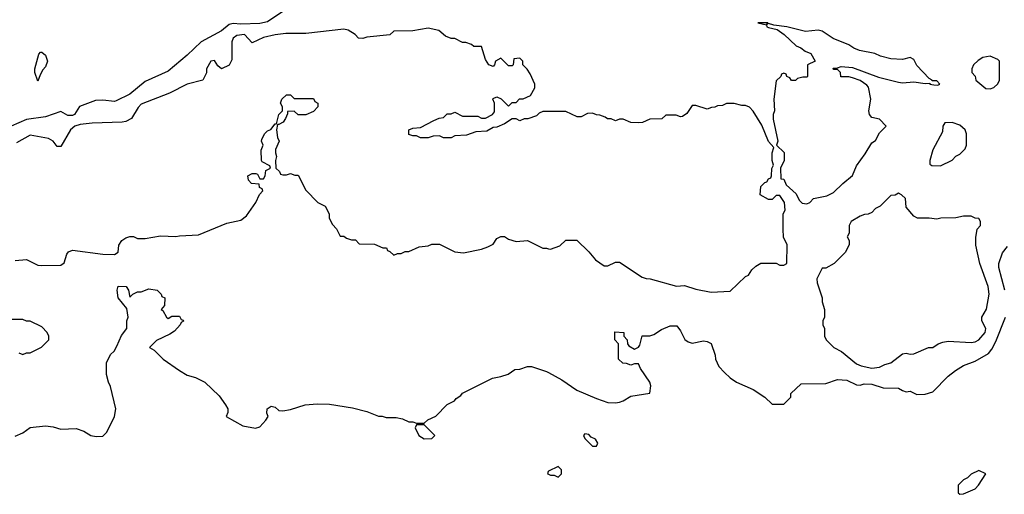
# Model space of a CAD drawing. Header units: inches. Extents: x 2348352 to 2479776, y 460422 to 613655.
# Tile 376 of 590: x 2427234 to 2432383, y 541062 to 543547. Entities that reach past the tile are written whole.
import ezdxf

# ---------------------------------------------------------------- set-up
doc = ezdxf.new("R2010")
doc.units = ezdxf.units.IN
doc.header["$MEASUREMENT"] = 0
doc.layers.add('C4524', color=7, linetype='Continuous')
doc.layers.add('C4534', color=7, linetype='Continuous')

msp = doc.modelspace()

# ---------------------------------------------------------------- linework, layer by layer
at = {"layer": 'C4524', "color": 4}
for points, elevation in [([(2428642, 543610), (2428530, 543535.1), (2428490, 543527.1), (2428390, 543523.1), (2428350, 543526.4), (2428330, 543521), (2428290, 543487.8), (2428183, 543430), (2428110, 543360.9), (2428010, 543277.2), (2427890, 543222.7), (2427810, 543157.2), (2427738, 543122), (2427730, 543119), (2427670, 543125.2), (2427630, 543124), (2427547.5, 543092.5), (2427521, 543050), (2427510, 543045.1), (2427485.6, 543045.6), (2427450, 543066), (2427370, 543038), (2427270, 543024.5), (2427189.2, 542989.2)], 44), ([(2430000, 543066), (2429970, 543066), (2429950, 543058), (2429936, 543044), (2429891.6, 543028.4), (2429872.7, 543027.3), (2429850, 543018), (2429830, 543028), (2429810, 543028), (2429770, 543002), (2429730, 542984), (2429710, 542982), (2429676.9, 542963.1), (2429619.6, 542960.4), (2429570, 542942), (2429510, 542938), (2429490, 542928.7), (2429450, 542928.7), (2429430, 542938), (2429396.4, 542936.4), (2429370, 542928.7), (2429331.1, 542928.9), (2429310, 542938), (2429290, 542938), (2429270, 542946), (2429269.1, 542970.9), (2429290, 542978), (2429330, 542982), (2429400.4, 543019.6), (2429428.4, 543031.6), (2429450, 543034), (2429470, 543054), (2429490, 543054), (2429510, 543062), (2429550, 543042), (2429630, 543042), (2429650, 543032), (2429670, 543032), (2429706, 543050), (2429716.4, 543063.6), (2429718, 543110), (2429708, 543130), (2429710, 543134), (2429730, 543142), (2429751.6, 543131.6), (2429790, 543094), (2429810, 543114), (2429830, 543114), (2429848.4, 543131.6), (2429867.3, 543132.7), (2429906, 543150), (2429928, 543190), (2429928, 543210), (2429903.1, 543263.1), (2429888.4, 543288.4), (2429866, 543310), (2429866, 543330), (2429850, 543346), (2429818, 543342), (2429814, 543310), (2429810, 543306), (2429790, 543306), (2429750, 543346), (2429722, 543330), (2429718, 543310), (2429710, 543302), (2429688, 543310), (2429670, 543338), (2429650, 543406), (2429610, 543406), (2429596.4, 543416.4), (2429567.3, 543427.3), (2429550, 543428), (2429510, 543448), (2429490, 543448), (2429460.4, 543460.4), (2429426, 543490), (2429370, 543502), (2429290, 543488), (2429190, 543486), (2429170, 543468), (2429050, 543455.3), (2429028.9, 543448.9), (2429006, 543450), (2428988, 543470), (2428952.7, 543492.7), (2428930, 543497.2), (2428730, 543474.5), (2428626.2, 543473.8), (2428570, 543468), (2428510, 543454), (2428450, 543426), (2428410, 543468.7), (2428370, 543464), (2428351.3, 543450), (2428344, 543430), (2428343.6, 543336.4), (2428330, 543308), (2428288.9, 543288.9), (2428270, 543306), (2428253.6, 543333.6), (2428234, 543330), (2428212, 543290), (2428211, 543269), (2428192, 543230), (2428110, 543209), (2428018, 543162), (2427870, 543103.7), (2427853.5, 543086.5), (2427818.4, 543030), (2427790, 543013.7), (2427770, 543009.8), (2427614.2, 543005.8), (2427550, 542998), (2427522, 542990), (2427500.4, 542970), (2427450, 542882), (2427430, 542882), (2427409, 542910), (2427384.8, 542924.8), (2427290, 542942.9), (2427218.3, 542901.7)], 48), ([(2427210, 542285.5), (2427270, 542290.7), (2427330, 542262), (2427350, 542259.1), (2427450, 542262), (2427466.3, 542273.7), (2427480.7, 542319.3), (2427489.4, 542330.6), (2427510, 542340.7), (2427670, 542318.4), (2427730, 542317.3), (2427749, 542330), (2427752.9, 542367.1), (2427768.7, 542390), (2427790, 542404.7), (2427810, 542411.3), (2427830, 542411.3), (2427850, 542402), (2427890, 542402), (2427970, 542416), (2428050, 542411.3), (2428070, 542416), (2428170, 542421), (2428318, 542482), (2428390, 542498), (2428420.2, 542519.8), (2428468.7, 542590), (2428488.4, 542631.6), (2428506, 542650), (2428502, 542662), (2428488.4, 542668.4), (2428486, 542686), (2428446, 542690), (2428430, 542706), (2428428, 542730), (2428450, 542742), (2428470, 542742), (2428478, 542738), (2428490, 542714), (2428510, 542714), (2428518, 542730), (2428522, 542758), (2428546, 542770), (2428542, 542782), (2428502, 542802), (2428498, 542810), (2428496.4, 542863.6), (2428508, 542890), (2428498, 542910), (2428500.4, 542919.6), (2428515.3, 542950), (2428530, 542964.7), (2428548.4, 542971.6), (2428570, 543002), (2428578, 543002), (2428589.2, 543050.8), (2428608, 543070), (2428608, 543090), (2428598, 543110), (2428606, 543130), (2428630, 543154), (2428650, 543154), (2428670, 543134), (2428770, 543134), (2428778, 543118), (2428794, 543110), (2428794, 543090), (2428770, 543066), (2428730, 543048), (2428690, 543048), (2428670, 543068), (2428634, 543066), (2428634, 543054), (2428624.7, 543030), (2428611.3, 543010), (2428590, 542998), (2428582, 542998), (2428578, 542970), (2428582, 542930), (2428592, 542910), (2428572.7, 542867.3), (2428572, 542850), (2428578, 542830), (2428572, 542810), (2428574, 542770), (2428592.7, 542752.7), (2428598, 542738), (2428610, 542734), (2428630, 542734), (2428650, 542742), (2428672.7, 542732.7), (2428690, 542732), (2428730, 542654), (2428794, 542590), (2428832, 542570), (2428852, 542530), (2428852, 542510), (2428858, 542498), (2428870, 542474), (2428891.6, 542451.6), (2428910, 542414), (2428930, 542414), (2428943.6, 542403.6), (2428970, 542394), (2428990, 542394), (2429010, 542374), (2429090, 542372), (2429132.7, 542352.7), (2429151.6, 542351.6), (2429158, 542338), (2429170, 542334), (2429190, 542314), (2429210, 542322), (2429230, 542322), (2429250, 542334), (2429270, 542334), (2429323.1, 542356.9), (2429370, 542362), (2429390, 542371.3), (2429430, 542371.3), (2429510, 542332), (2429554.6, 542325.4), (2429650, 542344.7), (2429683.1, 542356.9), (2429710, 542372), (2429730, 542402), (2429750, 542412), (2429770, 542412), (2429790, 542398), (2429830, 542384.7), (2429890, 542391.3), (2429970, 542351.3), (2429990, 542351.3), (2430000, 542348)], 48), ([(2427210, 541366), (2427250, 541384.7), (2427290, 541411), (2427370, 541420.7), (2427410, 541414.9), (2427450, 541402.6), (2427530, 541406), (2427570, 541393.4), (2427606, 541370), (2427635.1, 541364.9), (2427670, 541366.4), (2427690, 541386.8), (2427729.3, 541470), (2427737.2, 541510), (2427710, 541626), (2427698, 541650), (2427688, 541690), (2427688, 541750), (2427710, 541794), (2427728.4, 541811.6), (2427743.1, 541836.9), (2427767.3, 541892.7), (2427795.3, 541930), (2427795.3, 541970), (2427802, 541990), (2427794, 542034), (2427749.3, 542090), (2427743.7, 542130), (2427750, 542151), (2427791.3, 542150), (2427802.8, 542130), (2427810, 542094), (2427826, 542110), (2427850, 542122), (2427870, 542122), (2427910, 542138), (2427954, 542130), (2427974, 542110), (2427978, 542098), (2427994, 542090), (2427992, 542050), (2427974, 542030), (2427983.6, 542023.6), (2428002, 541990), (2428010, 541982), (2428030, 541994), (2428070, 541994), (2428078, 541978), (2428090, 541974), (2428091.6, 541968.4), (2428078, 541962), (2428074, 541950), (2428043.6, 541916.4), (2428019.8, 541900.2), (2427950, 541868), (2427914, 541830), (2427936.9, 541816.9), (2427984.7, 541770), (2428070, 541710.8), (2428110, 541686), (2428154.4, 541674.4), (2428202, 541650), (2428278, 541578), (2428311.3, 541530), (2428322, 541510), (2428322, 541490), (2428314, 541470), (2428401.4, 541421.4), (2428468.1, 541408.1), (2428490, 541414.8), (2428522, 541450), (2428534, 541470), (2428526.3, 541486.3), (2428529.3, 541510), (2428550, 541522.8), (2428570, 541518.8), (2428590, 541500.7), (2428610, 541499.1), (2428650, 541505.5), (2428728, 541530), (2428790, 541536.4), (2428854, 541534), (2428974.4, 541514.4), (2429050, 541496), (2429110, 541471.3), (2429130, 541471.3), (2429150, 541464.7), (2429203.6, 541463.6), (2429236.9, 541456.9), (2429270, 541442), (2429290, 541442), (2429310, 541434), (2429350, 541434), (2429368.4, 541451.6), (2429410, 541472), (2429470, 541532), (2429508.4, 541551.6), (2429516.4, 541563.6), (2429540.4, 541579.6), (2429549.1, 541590.9), (2429706, 541670), (2429750, 541678), (2429788.9, 541691.1), (2429824, 541716), (2429850, 541718), (2429890, 541731.3), (2429910, 541731.3), (2429990, 541704.7), (2430000, 541699.2)], 44), ([(2427230, 541802), (2427250, 541794), (2427270, 541802), (2427290, 541802), (2427348.4, 541831.6), (2427386, 541870), (2427386, 541890), (2427378, 541910), (2427350, 541938), (2427290, 541968), (2427270, 541968), (2427250, 541978), (2427170, 541978)], 48), ([(2430000, 541183), (2429998, 541182), (2429994, 541170), (2430000, 541167)], 44)]:
    msp.add_lwpolyline(points, dxfattribs=dict(at, elevation=elevation))
for points, elevation in [([(2427330, 543225.2), (2427314, 543270), (2427314, 543290), (2427334, 543366), (2427344, 543376), (2427350, 543376), (2427370, 543360.7), (2427380.4, 543330), (2427370, 543299.3), (2427355.6, 543284.4), (2427341.1, 543258.9)], 36), ([(2429350, 541426), (2429310, 541426), (2429302, 541410), (2429322, 541370), (2429350, 541352), (2429390, 541354), (2429406, 541370)], 44)]:
    msp.add_lwpolyline(points, close=True, dxfattribs=dict(at, elevation=elevation))
at = {"layer": 'C4534', "color": 4}
for points, elevation in [([(2431146, 543530), (2431094, 543530), (2431139.6, 543519.6), (2431142, 543510), (2431150, 543506), (2431196, 543496), (2431232, 543470), (2431294, 543410), (2431319.8, 543399.8), (2431342, 543382), (2431372, 543370), (2431394, 543330), (2431354, 543310), (2431354, 543250), (2431350, 543246), (2431330, 543246), (2431302, 543238), (2431291.6, 543228.4), (2431270, 543228), (2431262, 543242), (2431246, 543250), (2431242, 543262), (2431230, 543266), (2431218, 543262), (2431214, 543250), (2431190, 543226), (2431178, 543130), (2431182, 543070), (2431174, 543050), (2431174, 543026), (2431198, 542910), (2431192, 542890), (2431232, 542852), (2431231.1, 542808.9), (2431212, 542770), (2431214, 542714), (2431230, 542712), (2431242.8, 542682.8), (2431294.9, 542634.9), (2431310, 542602), (2431325.4, 542585.4), (2431350, 542582), (2431366, 542590), (2431386, 542610), (2431454.6, 542625.4), (2431490, 542642), (2431538, 542690), (2431589.1, 542730.9), (2431610, 542782), (2431655.5, 542844.5), (2431690, 542902), (2431710, 542914), (2431730, 542954), (2431766, 542990), (2431730, 543026), (2431690, 543035.3), (2431679, 543050), (2431674, 543070), (2431685.2, 543130), (2431672.7, 543192.7), (2431664.7, 543204.7), (2431630, 543228.7), (2431590, 543242), (2431570, 543248), (2431528.4, 543248.4), (2431526, 543270), (2431510, 543286), (2431490, 543286), (2431487.3, 543292.7), (2431510, 543294), (2431530, 543302), (2431590, 543296), (2431725.2, 543245.2), (2431830, 543218.8), (2431850, 543216), (2431910, 543222), (2431970, 543212), (2431994, 543214), (2431994, 543210), (2432014.6, 543205.4), (2432035.3, 543204.7), (2432046, 543210), (2432030, 543226), (2432006, 543226), (2432006, 543230), (2431990, 543238), (2431926.3, 543306.3), (2431910, 543338), (2431890, 543348.7), (2431850, 543339), (2431790, 543342), (2431736.5, 543356.5), (2431706, 543370), (2431626, 543386), (2431597, 543397), (2431570, 543415.1), (2431487.5, 543447.5), (2431430, 543486), (2431410, 543492.3), (2431344.1, 543484.1), (2431246, 543510), (2431177.2, 543517.2), (2431150, 543526), (2431142, 543522)], 48), ([(2432310, 543355.3), (2432270, 543348.7), (2432246.4, 543333.6), (2432222, 543310), (2432214, 543290), (2432214, 543270), (2432231.3, 543251.3), (2432234, 543230), (2432286.4, 543186.4), (2432310, 543184.7), (2432328.4, 543191.6), (2432348.4, 543211.6), (2432358, 543230), (2432358, 543330), (2432350, 543338)], 48), ([(2432110, 543008), (2432072.7, 543007.3), (2432062, 542990), (2432059.6, 542960.4), (2432010, 542866), (2431994, 542810), (2431994, 542790), (2432003.6, 542783.6), (2432050, 542782), (2432110, 542812), (2432130, 542832), (2432150, 542842), (2432178, 542870), (2432186, 542890), (2432186, 542950), (2432178, 542970), (2432150, 542994)], 48), ([(2431830, 542638), (2431811.6, 542628.4), (2431790, 542626), (2431734, 542570), (2431710, 542558), (2431690, 542538), (2431671.6, 542528.4), (2431652.7, 542527.3), (2431630, 542518), (2431582, 542490), (2431572, 542470), (2431572, 542430), (2431562, 542410), (2431572, 542390), (2431572, 542370), (2431552, 542330), (2431494, 542270), (2431450, 542246), (2431430, 542246), (2431402, 542190), (2431404.7, 542170), (2431430.8, 542090.8), (2431431, 542070), (2431442, 542030), (2431442, 541990), (2431434, 541970), (2431434, 541950), (2431442, 541930), (2431442, 541890), (2431452, 541870), (2431490.9, 541830.9), (2431531.3, 541810), (2431610, 541744.9), (2431634.6, 541734.6), (2431690, 541723), (2431730, 541727.7), (2431757.5, 541742.5), (2431790, 541751), (2431850, 541798), (2431870, 541801), (2431890, 541796), (2431910, 541798), (2431986, 541830), (2432010, 541831.3), (2432038, 541850), (2432061.5, 541858.5), (2432090, 541864), (2432210, 541856.3), (2432230, 541860.7), (2432250, 541870.8), (2432282.7, 541910), (2432286.6, 541930), (2432266, 541970), (2432266, 541990), (2432290, 542032), (2432304.5, 542110), (2432298.4, 542150), (2432254.5, 542270), (2432233.6, 542366.4), (2432233.6, 542406.4), (2432242, 542450), (2432258, 542470), (2432258, 542490), (2432250, 542506), (2432230, 542508), (2432210, 542518), (2432170, 542518), (2432130, 542508.7), (2432051.6, 542508.4), (2432030, 542502), (2431990, 542508), (2431930, 542508), (2431910, 542518), (2431870, 542566), (2431866, 542610), (2431846, 542630)], 48), ([(2430190, 541378), (2430182, 541370), (2430190, 541354), (2430230, 541314), (2430250, 541314), (2430258, 541330), (2430246, 541350), (2430222, 541362), (2430210, 541375.3)], 44), ([(2432250, 541186), (2432210, 541168), (2432190, 541148), (2432170, 541138), (2432142, 541110), (2432142, 541070), (2432150, 541062), (2432170, 541064.7), (2432230, 541091.3), (2432248.7, 541110), (2432286, 541170)], 44)]:
    msp.add_lwpolyline(points, close=True, dxfattribs=dict(at, elevation=elevation))
for points, elevation in [([(2430000, 542348), (2430010, 542344.7), (2430058, 542362), (2430090, 542392), (2430147.3, 542392.7), (2430210.7, 542330.7), (2430244.7, 542290), (2430290, 542258), (2430310, 542258), (2430350, 542278), (2430370, 542278), (2430490, 542198), (2430510, 542191.3), (2430530.9, 542190.9), (2430668.4, 542151.6), (2430710, 542156), (2430770, 542136), (2430850, 542121), (2430950, 542124.7), (2431030, 542202), (2431046, 542210), (2431063.1, 542236.9), (2431083.1, 542256.9), (2431110, 542272), (2431190, 542272), (2431210, 542262), (2431230, 542262), (2431246, 542270), (2431247.3, 542367.3), (2431228.4, 542408.4), (2431226, 542450), (2431226, 542530), (2431238, 542550), (2431234, 542590), (2431210, 542626), (2431190, 542626), (2431170, 542606), (2431150, 542606), (2431106, 542630), (2431110, 542674), (2431130, 542694), (2431142, 542698), (2431150, 542714), (2431162, 542718), (2431166, 542730), (2431168, 542768), (2431175.3, 542784.7), (2431169, 542810), (2431169.1, 542849.1), (2431178, 542878), (2431150, 542908.7), (2431114.5, 542994.5), (2431070, 543068), (2431050, 543088), (2431030, 543098), (2431010, 543098), (2430970, 543108), (2430930, 543108), (2430910, 543098), (2430883.6, 543096.4), (2430870, 543088), (2430852.7, 543087.3), (2430830, 543078), (2430770, 543098), (2430750, 543098), (2430723.6, 543056.4), (2430699.6, 543040.4), (2430690, 543038), (2430667.3, 543047.3), (2430612.7, 543047.3), (2430591.6, 543028.4), (2430530, 543026), (2430491.6, 543008.4), (2430470, 543006), (2430430, 543008), (2430390, 543026), (2430370, 543026), (2430350, 543018), (2430327.3, 543027.3), (2430308.4, 543028.4), (2430296.4, 543036.4), (2430267.3, 543047.3), (2430250, 543048), (2430230, 543058), (2430203.6, 543056.4), (2430170, 543038), (2430150, 543038), (2430090, 543066), (2430000, 543066)], 48), ([(2432385.6, 542130), (2432354.5, 542250), (2432355.1, 542270), (2432374, 542326), (2432400.1, 542359.9)], 44), ([(2430000, 541699.2), (2430070, 541661), (2430148.1, 541608.1), (2430250, 541564), (2430310, 541542.8), (2430350, 541541), (2430370, 541544.7), (2430390, 541551.3), (2430430, 541576), (2430528.7, 541591.3), (2430534, 541630), (2430529.2, 541650), (2430480.2, 541720.2), (2430470, 541746), (2430450, 541746), (2430430, 541738), (2430407.3, 541747.3), (2430388.4, 541748.4), (2430366, 541770), (2430366, 541850), (2430346, 541870), (2430347.3, 541912.7), (2430394, 541910), (2430394, 541890), (2430411.6, 541871.6), (2430412, 541850), (2430419.6, 541839.6), (2430450, 541822), (2430470, 541832), (2430477.2, 541842.8), (2430490, 541892), (2430530, 541892), (2430550, 541898), (2430590, 541924.7), (2430636.4, 541943.6), (2430670, 541944.7), (2430690, 541918), (2430713.2, 541873.2), (2430730, 541860.7), (2430750, 541854), (2430810, 541864.7), (2430830, 541862), (2430850, 541852), (2430871.3, 541790), (2430872, 541770), (2430891.1, 541731.1), (2430919.8, 541699.8), (2430950, 541671.3), (2430982, 541650), (2431070, 541611), (2431130.9, 541570.9), (2431170, 541534), (2431230, 541534), (2431266, 541570), (2431266, 541590), (2431320.4, 541639.6), (2431450, 541642), (2431510, 541663), (2431559.5, 541659.5), (2431610, 541634.8), (2431630, 541634), (2431650, 541640.7), (2431690, 541639.1), (2431750, 541618.8), (2431830, 541618), (2431850, 541604.7), (2431870, 541598), (2431890, 541602), (2431925.4, 541585.4), (2431970, 541586), (2432010, 541598), (2432090, 541681), (2432128.7, 541710), (2432170, 541736), (2432230, 541758.8), (2432300.1, 541799.9), (2432318, 541822), (2432338.8, 541861.2), (2432389.6, 541990)], 44), ([(2430000, 541167), (2430010, 541162), (2430030, 541162), (2430050, 541152), (2430068, 541170), (2430068, 541190), (2430050, 541208), (2430000, 541183)], 44)]:
    msp.add_lwpolyline(points, dxfattribs=dict(at, elevation=elevation))

doc.saveas('drawing.dxf')
